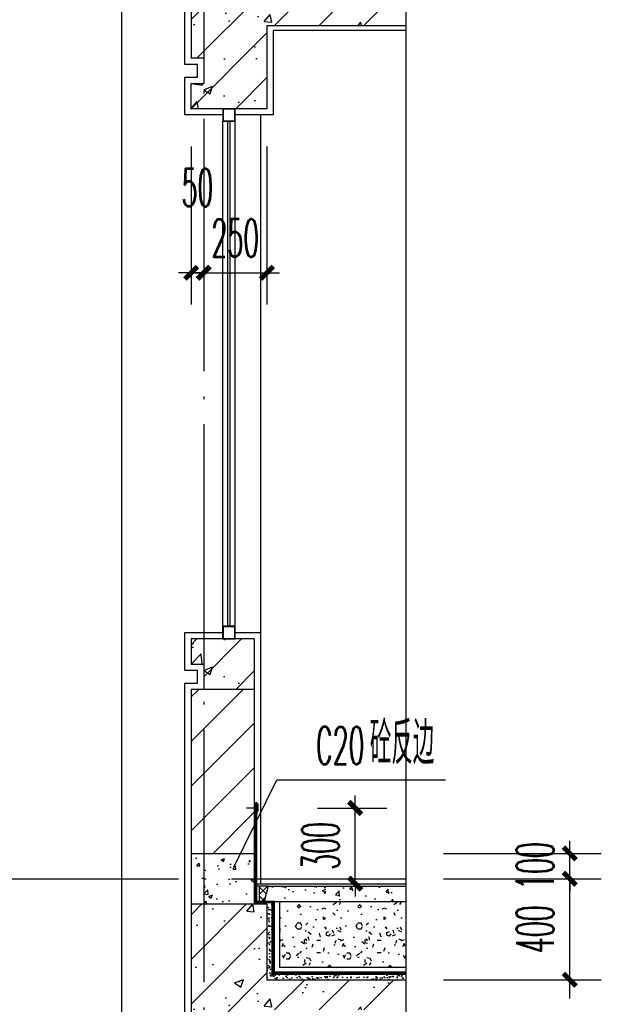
# Model space of a CAD drawing. Extents: x 1779708 to 7299578, y -1121471 to 88434.
# Tile 1002 of 1056: x 6999241 to 7001545, y -958271 to -954371. Entities that reach past the tile are written whole.
import ezdxf

# ---------------------------------------------------------------- set-up
doc = ezdxf.new("R2010")
doc.units = 0
doc.header["$LTSCALE"] = 1000
doc.header["$MEASUREMENT"] = 0
doc.linetypes.add('DASH', pattern=[0.35, 0.25, -0.1])
doc.linetypes.add('DOTE', pattern=[2.4200000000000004, 2, -0.2, 0.02, -0.2])
doc.layers.get('0').update_dxf_attribs({"linetype": 'CONTINUOUS'})
doc.layers.get('Defpoints').update_dxf_attribs({"linetype": 'CONTINUOUS'})
for name, color, linetype in [('AXIS', 3, 'CONTINUOUS'), ('DIM_LEAD', 3, 'CONTINUOUS'), ('DIM_SYMB', 3, 'CONTINUOUS'), ('DOTE', 1, 'DOTE'), ('PUB_TEXT', 7, 'CONTINUOUS'), ('WALL', 255, 'CONTINUOUS'), ('WINDOW', 2, 'CONTINUOUS'), ('填', 1, 'CONTINUOUS'), ('填充细线', 8, 'CONTINUOUS'), ('柱边线', 2, 'CONTINUOUS'), ('粉刷线', 213, 'CONTINUOUS'), ('粗', 9, 'CONTINUOUS')]:
    doc.layers.add(name, color=color, linetype=linetype)
doc.styles.add('_TCH_DIM', font='SIMPLEX.shx', dxfattribs={"width": 0.7, "bigfont": 'GBCBIG.shx'})
doc.styles.add('_TCH_DIM_T3', font='SIMPLEX.shx', dxfattribs={"width": 0.4941176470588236, "bigfont": 'GBCBIG.shx'})
doc.dimstyles.new('_TCH_ARCH&&50', dxfattribs={"dimtxt": 148.75, "dimasz": 50, "dimexe": 125, "dimexo": 150, "dimgap": 63.12500000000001, "dimtad": 1, "dimdec": 0, "dimzin": 0, "dimdsep": 46, "dimtxsty": '_TCH_DIM_T3', "dimblk": 'ARCHTICK', "dimcen": 0.09, "dimdle": 75, "dimclrt": 7, "dimazin": 2, "dimtfac": 1, "dimtdec": 0, "dimtix": 1, "dimtmove": 2, "dimatfit": 3, "dimfxl": 250, "dimtolj": 1, "dimtzin": 0, "dimarcsym": 0})

# ---------------------------------------------------------------- blocks, each defined once
blk = doc.blocks.new('A$C30160E8A')
at = {"layer": '填'}
h = blk.add_hatch(dxfattribs=at)
h.set_pattern_fill('ANSI32', color=256, scale=10, angle=180, style=0)
h.set_pattern_definition([(45.00000000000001, (-590191.0230948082, 116726.9485917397), (-2.651650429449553, 2.651650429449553), []), (45.00000000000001, (-590189.2553278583, 116726.9485917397), (-2.651650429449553, 2.651650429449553), [])])
h.paths.add_polyline_path([(-6.866874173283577e-05, 41.15852009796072), (-6.866874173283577e-05, 37.37737555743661), (43.99830856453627, 37.37737555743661), (43.99830856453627, 41.15852009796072)])
at = {"layer": 'WALL'}
blk.add_line((21.54626551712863, 37.20948727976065, -617.719101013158), (21.54626551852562, 34.20948727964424, -617.719101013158), dxfattribs=at)
at = {"layer": '粗'}
for p, q in [((43.99830856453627, 41.15852009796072, -617.719101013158), (-6.866874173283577e-05, 41.15852009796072, -617.719101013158)), ((-6.866874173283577e-05, 41.15852009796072, -617.719101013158), (-6.866874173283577e-05, 37.37737555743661, -617.719101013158)), ((37.64256875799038, 45.36287225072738, -617.719101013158), (7.318813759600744, 45.36287225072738, -617.719101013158)), ((21.54626551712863, 45.36287225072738, -617.719101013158), (21.54626551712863, 3.858946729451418e-05, -617.719101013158)), ((43.99830856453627, 37.37737555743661, -617.719101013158), (43.99830856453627, 41.15852009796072, -617.719101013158)), ((-6.866874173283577e-05, 37.37737555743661, -617.719101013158), (43.99830856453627, 37.37737555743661, -617.719101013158))]:
    blk.add_line(p, q, dxfattribs=at)
blk = doc.blocks.new('_ArchTick')
at = {"color": 0, "linetype": 'ByBlock', "const_width": 0.4}
blk.add_lwpolyline([(-0.5, -0.5), (0.5, 0.5)], dxfattribs=at)
blk = doc.blocks.new('*D6916')
at = {"layer": 'AXIS', "color": 0, "lineweight": -2, "transparency": 16777216}
for p, q in [((349.9999999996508, 629.9999999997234), (349.9999999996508, 679.9999999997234)), ((200, 629.9999999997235), (474.9999999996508, 629.9999999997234)), ((349.9999999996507, 329.9999999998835), (349.9999999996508, 629.9999999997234)), ((200, 329.9999999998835), (474.9999999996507, 329.9999999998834)), ((349.9999999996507, 329.9999999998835), (349.9999999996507, 279.9999999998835))]:
    blk.add_line(p, q, dxfattribs=at)
at = {"layer": 'Defpoints', "color": 0, "transparency": 16777216}
for p in [(50, 629.9999999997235), (349.9999999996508, 629.9999999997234), (50, 329.9999999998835)]:
    blk.add_point(p, dxfattribs=at)
at = {"layer": 'AXIS', "color": 0, "lineweight": -2, "transparency": 16777216, "xscale": 50, "yscale": 50, "zscale": 50}
for p, rotation in [((349.9999999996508, 629.9999999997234), 270), ((349.9999999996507, 329.9999999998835), 90)]:
    blk.add_blockref('_ArchTick', p, dxfattribs=dict(at, rotation=rotation))
at = {"layer": 'AXIS', "color": 7, "transparency": 16777216, "insert": (212.4999999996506, 479.9999999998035), "char_height": 148.75, "attachment_point": 5, "rotation": 90, "style": '_TCH_DIM_T3'}
blk.add_mtext('\\A1;300', dxfattribs=at)
blk = doc.blocks.new('*D1623')
at = {"layer": 'AXIS', "color": 0, "lineweight": -2, "transparency": 16777216}
for p, q in [((6999920.4665083, -954873.2475373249), (6999920.4665083, -955498.2475373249)), ((6999970.466508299, -954873.2475373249), (6999970.466508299, -955498.2475373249)), ((6999920.4665083, -955373.2475373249), (6999870.4665083, -955373.2475373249)), ((6999920.4665083, -955373.2475373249), (6999970.466508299, -955373.2475373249)), ((6999970.466508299, -955373.2475373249), (7000020.466508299, -955373.2475373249))]:
    blk.add_line(p, q, dxfattribs=at)
at = {"layer": 'Defpoints', "color": 0, "transparency": 16777216}
for p in [(6999920.4665083, -954723.2475373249), (6999970.466508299, -954723.2475373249), (6999970.466508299, -955373.2475373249)]:
    blk.add_point(p, dxfattribs=at)
at = {"layer": 'AXIS', "color": 0, "lineweight": -2, "transparency": 16777216, "xscale": 50, "yscale": 50, "zscale": 50}
blk.add_blockref('_ArchTick', (6999920.4665083, -955373.2475373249), dxfattribs=at)
at = {"layer": 'AXIS', "color": 0, "lineweight": -2, "transparency": 16777216, "xscale": 50, "yscale": 50, "zscale": 50, "rotation": 180}
blk.add_blockref('_ArchTick', (6999970.466508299, -955373.2475373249), dxfattribs=at)
at = {"layer": 'AXIS', "color": 7, "transparency": 16777216, "insert": (6999945.466508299, -955035.7475373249), "char_height": 148.75, "attachment_point": 5, "style": '_TCH_DIM_T3'}
blk.add_mtext('\\A1;50', dxfattribs=at)
blk = doc.blocks.new('*D1624')
at = {"layer": 'AXIS', "color": 0, "lineweight": -2, "transparency": 16777216}
for p, q in [((6999970.466508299, -954873.2475373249), (6999970.466508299, -955498.2475373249)), ((7000220.466508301, -954873.2475373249), (7000220.466508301, -955498.2475373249)), ((6999970.466508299, -955373.2475373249), (6999920.466508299, -955373.2475373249)), ((6999970.466508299, -955373.2475373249), (7000220.466508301, -955373.2475373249)), ((7000220.466508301, -955373.2475373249), (7000270.466508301, -955373.2475373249))]:
    blk.add_line(p, q, dxfattribs=at)
at = {"layer": 'Defpoints', "color": 0, "transparency": 16777216}
for p in [(6999970.466508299, -954723.2475373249), (7000220.466508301, -954723.2475373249), (7000220.466508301, -955373.2475373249)]:
    blk.add_point(p, dxfattribs=at)
at = {"layer": 'AXIS', "color": 0, "lineweight": -2, "transparency": 16777216, "xscale": 50, "yscale": 50, "zscale": 50}
blk.add_blockref('_ArchTick', (6999970.466508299, -955373.2475373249), dxfattribs=at)
at = {"layer": 'AXIS', "color": 0, "lineweight": -2, "transparency": 16777216, "xscale": 50, "yscale": 50, "zscale": 50, "rotation": 180}
blk.add_blockref('_ArchTick', (7000220.466508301, -955373.2475373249), dxfattribs=at)
at = {"layer": 'AXIS', "color": 7, "transparency": 16777216, "insert": (7000095.4665083, -955235.7475373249), "char_height": 148.75, "attachment_point": 5, "style": '_TCH_DIM_T3'}
blk.add_mtext('\\A1;250', dxfattribs=at)
blk = doc.blocks.new('*D1629')
at = {"layer": 'AXIS', "color": 0, "lineweight": -2, "transparency": 16777216}
for p, q in [((7001420.466508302, -958248.2475373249), (7001420.466508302, -957698.2475373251)), ((7000920.466508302, -957773.2475373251), (7001545.466508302, -957773.2475373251)), ((7000920.466508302, -958173.2475373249), (7001545.466508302, -958173.2475373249))]:
    blk.add_line(p, q, dxfattribs=at)
at = {"layer": 'Defpoints', "color": 0, "transparency": 16777216}
for p in [(7000770.466508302, -957773.2475373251), (7001420.466508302, -957773.2475373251), (7000770.466508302, -958173.2475373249)]:
    blk.add_point(p, dxfattribs=at)
at = {"layer": 'AXIS', "color": 0, "lineweight": -2, "transparency": 16777216, "xscale": 50, "yscale": 50, "zscale": 50}
for p, rotation in [((7001420.466508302, -957773.2475373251), 90), ((7001420.466508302, -958173.2475373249), 270)]:
    blk.add_blockref('_ArchTick', p, dxfattribs=dict(at, rotation=rotation))
at = {"layer": 'AXIS', "color": 7, "transparency": 16777216, "insert": (7001282.966508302, -957973.247537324), "char_height": 148.75, "attachment_point": 5, "rotation": 90, "style": '_TCH_DIM_T3'}
blk.add_mtext('\\A1;400', dxfattribs=at)
blk = doc.blocks.new('*D1630')
at = {"layer": 'AXIS', "color": 0, "lineweight": -2, "transparency": 16777216}
for p, q in [((7001420.466508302, -957673.2475373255), (7001420.466508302, -957623.2475373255)), ((7000920.466508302, -957673.2475373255), (7001545.466508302, -957673.2475373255)), ((7001420.466508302, -957773.2475373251), (7001420.466508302, -957673.2475373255)), ((7000920.466508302, -957773.2475373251), (7001545.466508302, -957773.2475373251)), ((7001420.466508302, -957773.2475373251), (7001420.466508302, -957823.2475373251))]:
    blk.add_line(p, q, dxfattribs=at)
at = {"layer": 'Defpoints', "color": 0, "transparency": 16777216}
for p in [(7000770.466508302, -957673.2475373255), (7001420.466508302, -957673.2475373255), (7000770.466508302, -957773.2475373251)]:
    blk.add_point(p, dxfattribs=at)
at = {"layer": 'AXIS', "color": 0, "lineweight": -2, "transparency": 16777216, "xscale": 50, "yscale": 50, "zscale": 50}
for p, rotation in [((7001420.466508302, -957673.2475373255), 270), ((7001420.466508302, -957773.2475373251), 90)]:
    blk.add_blockref('_ArchTick', p, dxfattribs=dict(at, rotation=rotation))
at = {"layer": 'AXIS', "color": 7, "transparency": 16777216, "insert": (7001282.966508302, -957723.2475373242), "char_height": 148.75, "attachment_point": 5, "rotation": 90, "style": '_TCH_DIM_T3'}
blk.add_mtext('\\A1;100', dxfattribs=at)
blk = doc.blocks.new('A$C01CB2C7C')
at = {"layer": '填充细线'}
h = blk.add_hatch(dxfattribs=at)
h.set_pattern_fill('ANSI37', color=114, scale=200, style=0)
h.set_pattern_definition([(135, (-1150826.486083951, 280782.4188382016), (17.67766952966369, 17.67766952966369), []), (45.00000000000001, (-1150826.486083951, 280782.4188382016), (17.67766952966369, -17.67766952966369), [])])
h.paths.add_polyline_path([(-30, 307.1123209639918), (-19.04245286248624, 294.7697884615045, 0.2530891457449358), (-21.30542704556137, 290.5854498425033, 1), (-11.30542704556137, 290.5854498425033, 0.5960556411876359), (-19.04245286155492, 294.7697884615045), (-30, 307.1123209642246), (-30, 320.0452752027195), (5.011318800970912, 320.0452752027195), (-9.988681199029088, 260.0452752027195), (-30, 260.0452752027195)])
h = blk.add_hatch(dxfattribs=at)
h.set_pattern_fill('混凝土', color=114, scale=20, style=0)
h.set_pattern_definition([(49.99999999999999, (-10, 259.9999999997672), (143.4520365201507, -12.55042699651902), [15, -165]), (355, (-10, 259.9999999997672), (-27.7502667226, 150.4384267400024), [12, -132]), (100.4514, (1.954335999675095, 258.9541319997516), (115.7018763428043, 137.8879084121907), [12.748038, -140.2284224]), (46.18420000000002, (-10, 299.9999999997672), (213.4482097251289, -33.10380286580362), [22.49999999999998, -247.4999999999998]), (96.6356, (7.787348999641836, 297.2413385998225), (186.9325411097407, 194.8235741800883), [19.1220576, -210.3426]), (351.1842, (-10, 299.9999999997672), (186.9323890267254, 194.8237201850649), [18, -198]), (21, (10, 289.9999999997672), (119.3814104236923, -80.52377813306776), [15, -165]), (326.0000000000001, (10, 289.9999999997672), (48.66306638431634, 145.0300090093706), [12, -132]), (71.4514, (19.94844659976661, 283.2896787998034), (168.044525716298, 64.50609934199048), [12.748038, -140.2284224]), (37.50000000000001, (-10, 259.9999999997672), (2.431971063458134, 66.5787707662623), [0, -130.4, 0, -134, 0, -132.5]), (7.499999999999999, (-10, 259.9999999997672), (52.61390748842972, 78.88234237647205), [0, -76.39999999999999, 0, -127.4, 0, -50.5]), (327.5, (-54.59999999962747, 259.9999999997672), (106.7644872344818, -4.510974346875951), [0, -50, 0, -156, 0, -207]), (317.5, (-74.59999999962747, 259.9999999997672), (116.6372338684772, 20.02099646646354), [0, -65, 0, -103.6, 0, -147])])
h.paths.add_polyline_path([(500.000000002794, 319.9999999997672), (5, 319.9999999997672), (-10, 259.9999999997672), (500.000000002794, 259.9999999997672)])
h = blk.add_hatch(dxfattribs=at)
h.set_pattern_fill('AR-SAND', color=114, scale=10, style=0)
h.set_pattern_definition([(37.50000000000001, (-39.84018222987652, -50.00000000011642), (-0.8000156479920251, 24.47066186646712), [0, -19.304, 0, -21.59, 0, -20.6375]), (7.499999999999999, (-39.84018222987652, -50.00000000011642), (22.47616415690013, 35.84125502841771), [0, -10.414, 0, -17.399, 0, -6.6675]), (327.5, (-55.46118223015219, -50.00000000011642), (39.5496185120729, 0.071859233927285), [0, -6.35, 0, -22.86, 0, -29.845]), (317.5, (-55.46118223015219, -50.00000000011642), (38.17782262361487, 11.14646616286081), [0, -3.175, 0, -14.986, 0, -17.145])])
h.paths.add_polyline_path([(20, 259.9999999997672), (-10, 259.9999999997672), (-39.84018222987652, 260.0452752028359), (-39.84018222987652, 249.9999999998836), (0, 249.9999999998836), (0, -50), (550.000000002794, -50.00000000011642), (550.000000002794, -30), (20, -30)])
h = blk.add_hatch(dxfattribs=at)
h.set_pattern_fill('加气混凝土', color=114, scale=20, style=0)
h.set_pattern_definition([(0, (120.7999999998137, -23.20000000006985), (120, 240), [0, -240]), (0, (-19.59999999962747, -55.60000000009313), (120, 240), [0, -240]), (0, (58.40000000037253, -58.00000000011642), (120, 240), [0, -240]), (0, (143.5999999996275, 12.79999999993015), (120, 240), [0, -240]), (0, (44, -70.00000000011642), (120, 240), [0, -240]), (0, (167.5999999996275, 163.9999999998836), (120, 240), [0, -240]), (0, (94.40000000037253, 144.7999999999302), (120, 240), [0, -240]), (0, (132.7999999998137, 114.7999999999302), (120, 240), [0, -240]), (0, (-62.79999999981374, 109.9999999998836), (120, 240), [0, -240]), (0, (54.79999999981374, 99.19999999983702), (120, 240), [0, -240]), (0, (9.200000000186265, 37.99999999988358), (120, 240), [0, -240]), (0, (11.59999999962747, -52.00000000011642), (120, 240), [0, -240]), (0, (101.5999999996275, -61.60000000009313), (120, 240), [0, -240]), (0, (167.5999999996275, 43.99999999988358), (120, 240), [0, -240]), (0, (-56.79999999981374, 6.799999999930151), (120, 240), [0, -240]), (0, (-36.40000000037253, 47.5999999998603), (120, 240), [0, -240]), (0, (57.20000000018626, 30.79999999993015), (120, 240), [0, -240]), (0, (23.59999999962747, -4.000000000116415), (120, 240), [0, -240]), (0, (4.400000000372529, 75.19999999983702), (120, 240), [0, -240]), (0, (34.40000000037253, 165.199999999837), (120, 240), [0, -240]), (0, (-47.20000000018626, -43.60000000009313), (120, 240), [0, -240]), (0, (84.79999999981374, 115.9999999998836), (120, 240), [0, -240]), (0, (-26.79999999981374, 119.5999999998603), (120, 240), [0, -240]), (0, (-46, 150.7999999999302), (120, 240), [0, -240]), (130.601294, (152.8571432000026, 88.8571423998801), (-599.9999933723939, 720.0000031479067), [10.5366216, -4414.844400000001]), (18.4349488, (135.7142864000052, 93.42857119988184), (599.9999977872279, 239.9999982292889), [10.842096, -1507.05116]), (90, (135.7142864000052, 83.14285759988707), (120, 240), [10.2857136, -469.71426]), (161.565051, (146, 79.71428479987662), (-600.0000030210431, 239.9999821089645), [10.842096, -1507.05116]), (53.1301023, (146, 79.71428479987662), (120.000000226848, 239.9999998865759), [11.428572, -1188.5714]), (135, (155.1428576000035, -42.57140800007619), (-120.0000145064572, 239.9999837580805), [9.697464, -669.12504]), (45, (141.4285711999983, -42.57140800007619), (119.9999992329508, 239.999999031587), [9.697464, -669.12504]), (135, (148.2857144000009, -49.42856800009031), (-120.0000145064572, 239.9999837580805), [9.697464, -669.12504]), (45, (148.2857144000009, -49.42856800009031), (119.9999992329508, 239.999999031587), [9.697464, -669.12504]), (116.565051, (39.71429600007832, 118.5714295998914), (-2.087719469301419e-05, 479.9999869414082), [12.77753039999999, -255.5505999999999]), (180, (34.00001600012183, 129.9999991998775), (-120, 240), [13.7142864, -226.2857]), (63.43494880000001, (14.57144000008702, 118.5714295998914), (1.086458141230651e-06, 479.9999976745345), [12.7775304, -255.5506]), (116.565051, (20.28572000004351, 107.1428575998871), (-2.087719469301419e-05, 479.9999869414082), [12.77753039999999, -255.5505999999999]), (0, (20.28572000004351, 107.1428575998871), (120, 240), [13.7142864, -226.2857]), (63.43494880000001, (34.00001600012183, 107.1428575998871), (1.086458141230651e-06, 479.9999976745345), [12.7775304, -255.5506]), (107.102728, (129.9999991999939, 37.42858399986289), (-359.9999862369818, 1200.000001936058), [15.5445384, -6513.161]), (143.972626, (125.4285703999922, 52.28571439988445), (-2279.999971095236, 1679.999998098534), [15.5445384, -3248.808]), (180, (112.8571423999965, 61.42857199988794), (-120, 240), [14.8571424, -225.14284]), (36.02737329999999, (85.42857200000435, 52.28571439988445), (2279.999983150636, 1679.999981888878), [15.54453839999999, -3248.807999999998]), (71.5650511, (80.85714320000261, 38.57143999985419), (360.0000018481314, 1199.999997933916), [14.4561264, -1503.43712]), (107.102728, (85.42857200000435, 23.71428799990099), (-359.9999862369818, 1200.000001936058), [15.5445384, -6513.161]), (143.972626, (98, 14.57143999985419), (-2279.999971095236, 1679.999998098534), [15.5445384, -3248.808]), (0, (98, 14.57143999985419), (120, 240), [14.8571424, -225.14284]), (36.02737329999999, (112.8571423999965, 14.57143999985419), (2279.999983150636, 1679.999981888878), [15.54453839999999, -3248.807999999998]), (71.5650511, (125.4285703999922, 23.71428799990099), (360.0000018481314, 1199.999997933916), [14.4561264, -1503.43712]), (150.255118, (132.2857135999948, 149.4285703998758), (-360.0000008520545, 239.9999970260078), [9.214008, -1925.72784]), (90, (124.2857144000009, 144.8571439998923), (120, 240), [9.1428576, -470.8571]), (29.7448813, (124.2857144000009, 144.8571439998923), (360.0000002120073, 239.9999988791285), [9.214008, -1925.72784]), (116.565051, (76.28571440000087, -20.85714400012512), (-2.087719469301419e-05, 479.9999869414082), [12.77753039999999, -255.5505999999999]), (168.690067, (70.57142960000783, -9.428560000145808), (-1080.00000080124, 239.9999939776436), [11.6549016, -2435.8742]), (41.18592510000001, (50, -15.1428400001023), (2999.999981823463, 2639.999976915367), [12.1487376, -5090.3208]), (90, (50, -26.57142400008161), (120, 240), [11.428572, -468.5714]), (138.814074, (59.14285760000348, -34.57141600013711), (-2999.999946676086, 2640.00001681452), [12.1487376, -5090.3208]), (16.6992442, (59.14285760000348, -34.57141600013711), (3959.999970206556, 1199.999987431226), [11.93178, -4999.415]), (60.9453959, (70.57142960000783, -31.14284800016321), (119.9999996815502, 239.9999978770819), [11.7664344, -4930.1358]), (109.983106, (-24.2857119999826, 79.71428479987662), (-600.0000022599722, 1679.999995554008), [13.37680079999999, -5604.878999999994]), (155.556045, (-28.85713599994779, 92.28571519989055), (-1560.000005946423, 719.9999850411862), [13.8091944, -5786.052599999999]), (24.4439547, (-53.99999199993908, 92.28571519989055), (1560.000000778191, 719.9999965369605), [13.8091944, -5786.052599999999]), (70.01689340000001, (-58.57141599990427, 79.71428479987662), (600.0000018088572, 1679.99999583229), [13.3768008, -5604.879]), (109.983106, (-53.99999199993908, 67.14285679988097), (-600.0000022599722, 1679.999995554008), [13.37680079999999, -5604.878999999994]), (160.016893, (-41.42855199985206, 62.57142799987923), (-600.0000003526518, 239.9999890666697), [13.3768008, -2795.751]), (19.9831065, (-41.42855199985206, 62.57142799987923), (599.9999967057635, 239.9999996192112), [13.3768008, -2795.751]), (70.01689340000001, (-28.85713599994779, 67.14285679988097), (600.0000018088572, 1679.99999583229), [13.3768008, -5604.879]), (122.005383, (64.85714239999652, 57.99999919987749), (-120.000016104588, 239.9999877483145), [10.7816928, -2253.3736]), (18.4349488, (48.8571440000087, 63.71428639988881), (599.9999977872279, 239.9999982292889), [10.842096, -1507.05116]), (90, (48.8571440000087, 53.42857039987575), (120, 240), [10.2857136, -469.71426]), (161.565051, (59.14285760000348, 49.99999999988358), (-600.0000030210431, 239.9999821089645), [10.842096, -1507.05116]), (54.46232220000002, (59.14285760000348, 49.99999999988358), (839.9999987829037, 1199.999998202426), [9.831228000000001, -4119.2846]), (116.565051, (-4.857135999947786, -0.2857120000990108), (-2.087719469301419e-05, 479.9999869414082), [12.77753039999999, -255.5505999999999]), (180, (-10.57141599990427, 11.1428719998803), (-120, 240), [12.571428, -227.42856]), (59.0362434, (-29.99999199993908, -0.2857120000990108), (120.0000003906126, 239.999998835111), [13.32789119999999, -2785.528799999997]), (120.963756, (-23.1428559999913, -11.7142720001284), (-120.0000163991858, 239.9999889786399), [13.3278912, -2785.5288]), (0, (-23.1428559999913, -11.7142720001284), (120, 240), [12.571428, -227.42856]), (63.43494880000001, (-10.57141599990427, -11.7142720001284), (1.086458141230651e-06, 479.9999976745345), [12.7775304, -255.5506])])
h.paths.add_polyline_path([(550.000000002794, 259.9999999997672), (50, 259.9999999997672), (50, 2.328306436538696e-10), (550.000000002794, -1.164153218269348e-10)])
at = {"layer": 'WALL'}
for p, q in [((5, 319.9999999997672), (-10, 259.9999999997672)), ((5, 319.9999999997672), (550.000000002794, 319.9999999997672)), ((-10, 259.9999999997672), (550.000000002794, 259.9999999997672)), ((20, 260.0452752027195), (20, -30)), ((50, 259.9999999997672), (50, 2.328306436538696e-10)), ((50, 2.328306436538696e-10), (550.000000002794, -1.164153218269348e-10)), ((550.000000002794, -30), (19.8401822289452, -30))]:
    blk.add_line(p, q, dxfattribs=at)
at = {"layer": '填充细线', "color": 114}
for p, q in [((5, 320.0452752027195), (-39.84018222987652, 320.0452752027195)), ((-30.00000001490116, 320.0452752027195), (-30.00000001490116, 260.0452752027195)), ((-9.988681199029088, 260.0452752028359), (-39.84018222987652, 260.0452752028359))]:
    blk.add_line(p, q, dxfattribs=at)
at = {"layer": '粉刷线'}
blk.add_line((-50, 329.9999999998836), (550.000000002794, 329.9999999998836), dxfattribs=at)
at = {"layer": '粉刷线', "linetype": 'DASH', "const_width": 10}
blk.add_lwpolyline([(550.000000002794, -24.99999999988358), (24.99999999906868, -25.00000000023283), (24.99999999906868, 257.9289321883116), (-44.84018222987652, 257.9289321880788), (-44.84018222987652, 630)], dxfattribs=at)
at = {"layer": '粉刷线'}
blk.add_lwpolyline([(550.000000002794, -20), (29.99999999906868, -20), (30, 259.9999999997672), (-39.84018222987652, 259.9999999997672), (-39.84018222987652, 630)], dxfattribs=at)
at = {"layer": '柱边线', "xscale": -1, "rotation": 270}
blk.add_blockref('A$C30160E8A', (-80.99870232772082, 608.4537344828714, 617.7191010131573), dxfattribs=at)
at = {"layer": 'AXIS'}
dim = blk.add_aligned_dim(p1=(50, 329.9999999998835), p2=(50, 629.9999999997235), distance=-299.9999999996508, dimstyle='_TCH_ARCH&&50', dxfattribs=at)
dim.commit()
dim.dimension.update_dxf_attribs({"geometry": '*D6916', "text_midpoint": (212.4999999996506, 479.9999999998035)})

msp = doc.modelspace()

# ---------------------------------------------------------------- hatches: boundary and pattern name
at = {"layer": '填充细线'}
h = msp.add_hatch(dxfattribs=at)
h.set_pattern_fill('钢筋混凝土', color=114, scale=50)
h.set_pattern_definition([(45, (6999920.466508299, -954723.2475373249), (-88.38834764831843, 88.38834764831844), []), (49.99999999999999, (6999920.466508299, -954723.2475373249), (358.6300913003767, -31.37606749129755), [37.5, -412.5]), (355, (6999920.466508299, -954723.2475373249), (-69.3756668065, 376.0960668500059), [30, -330]), (100.4514, (6999950.352348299, -954725.862207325), (289.2546908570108, 344.7197710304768), [31.87009499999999, -350.5710559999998]), (46.18420000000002, (6999920.466508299, -954623.2475373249), (533.6205243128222, -82.75950716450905), [56.24999999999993, -618.7499999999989]), (96.6356, (6999964.934880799, -954630.1441908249), (467.3313527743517, 487.0589354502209), [47.80514399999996, -525.8564999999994]), (351.1842, (6999920.466508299, -954623.2475373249), (467.3309725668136, 487.0593004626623), [45, -495]), (21, (6999970.466508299, -954648.2475373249), (298.4535260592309, -201.3094453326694), [37.5, -412.5]), (326.0000000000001, (6999970.466508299, -954648.2475373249), (121.6576659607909, 362.5750225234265), [30, -330]), (71.4514, (6999995.337624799, -954665.0233403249), (420.111314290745, 161.2652483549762), [31.870095, -350.571056]), (37.50000000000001, (6999920.466508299, -954723.2475373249), (6.079927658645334, 166.4469269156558), [0, -326, 0, -335, 0, -331.25]), (7.499999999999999, (6999920.466508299, -954723.2475373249), (131.5347687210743, 197.2058559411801), [0, -191, 0, -318.5, 0, -126.25]), (327.5, (6999808.966508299, -954723.2475373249), (266.9112180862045, -11.27743586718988), [0, -125, 0, -390, 0, -517.5]), (317.5, (6999758.966508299, -954723.2475373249), (291.5930846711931, 50.05249116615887), [0, -162.5, 0, -259, 0, -367.5])])
h.paths.add_polyline_path([(7000220.466508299, -953973.2475373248), (6999920.4665083, -953973.2475373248), (6999920.4665083, -954523.2475373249), (6999970.466508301, -954523.2475373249), (6999970.466508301, -954623.2475373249), (6999920.466508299, -954623.2475373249), (6999920.466508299, -954723.2475373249), (7000220.4665083, -954723.2475373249), (7000220.466508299, -954393.2475373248), (7000770.466508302, -954393.2475373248), (7000770.466508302, -954273.2475373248), (7000220.466508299, -954273.2475373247)])
h = msp.add_hatch(dxfattribs=at)
h.set_pattern_fill('钢筋混凝土', color=114, scale=50)
h.set_pattern_definition([(45, (6999920.466508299, -957023.247537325), (-88.38834764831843, 88.38834764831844), []), (49.99999999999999, (6999920.466508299, -957023.247537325), (358.6300913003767, -31.37606749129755), [37.5, -412.5]), (355, (6999920.466508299, -957023.247537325), (-69.3756668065, 376.0960668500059), [30, -330]), (100.4514, (6999950.352348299, -957025.8622073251), (289.2546908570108, 344.7197710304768), [31.87009499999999, -350.5710559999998]), (46.18420000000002, (6999920.466508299, -956923.247537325), (533.6205243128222, -82.75950716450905), [56.2499999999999, -618.7499999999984]), (96.6356, (6999964.934880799, -956930.144190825), (467.3313527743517, 487.0589354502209), [47.80514399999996, -525.8564999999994]), (351.1842, (6999920.466508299, -956923.247537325), (467.3309725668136, 487.0593004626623), [45, -495]), (21, (6999970.466508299, -956948.247537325), (298.4535260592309, -201.3094453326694), [37.5, -412.5]), (326.0000000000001, (6999970.466508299, -956948.247537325), (121.6576659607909, 362.5750225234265), [30, -330]), (71.4514, (6999995.337624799, -956965.023340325), (420.111314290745, 161.2652483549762), [31.870095, -350.571056]), (37.50000000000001, (6999920.466508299, -957023.247537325), (6.079927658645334, 166.4469269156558), [0, -326, 0, -335, 0, -331.25]), (7.499999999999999, (6999920.466508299, -957023.247537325), (131.5347687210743, 197.2058559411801), [0, -191, 0, -318.5, 0, -126.25]), (327.5, (6999808.966508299, -957023.247537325), (266.9112180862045, -11.27743586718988), [0, -125, 0, -390, 0, -517.5]), (317.5, (6999758.966508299, -957023.247537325), (291.5930846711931, 50.05249116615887), [0, -162.5, 0, -259, 0, -367.5])])
h.paths.add_polyline_path([(7000170.466508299, -956823.2475373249), (6999920.466508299, -956823.2475373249), (6999920.466508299, -956923.2475373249), (6999970.4665083, -956923.2475373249), (6999970.4665083, -957023.2475373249), (7000170.466508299, -957023.247537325)])
h = msp.add_hatch(dxfattribs=at)
h.set_pattern_fill('普通砖', color=114, scale=50)
h.set_pattern_definition([(45, (6999970.466508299, -957533.4918623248), (-88.38838300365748, 88.3883830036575), [])])
h.paths.add_polyline_path([(7000170.466508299, -957023.2475373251), (6999920.4665083, -957023.2475373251), (6999920.4665083, -957673.2475373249), (7000170.466508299, -957673.2475373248)])
h = msp.add_hatch(dxfattribs=at)
h.set_pattern_fill('混凝土', color=114, scale=20)
h.set_pattern_definition([(49.99999999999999, (6999970.466508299, -957873.2475373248), (143.4520365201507, -12.55042699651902), [15, -165]), (355, (6999970.466508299, -957873.2475373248), (-27.7502667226, 150.4384267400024), [12, -132]), (100.4514, (6999982.420844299, -957874.2934053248), (115.7018763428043, 137.8879084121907), [12.74803799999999, -140.2284223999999]), (46.18420000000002, (6999970.466508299, -957833.2475373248), (213.4482097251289, -33.10380286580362), [22.49999999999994, -247.4999999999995]), (96.6356, (6999988.253857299, -957836.0061987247), (186.9325411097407, 194.8235741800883), [19.12205759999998, -210.3425999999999]), (351.1842, (6999970.466508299, -957833.2475373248), (186.9323890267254, 194.8237201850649), [18, -198]), (21, (6999990.466508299, -957843.2475373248), (119.3814104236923, -80.52377813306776), [15, -165]), (326.0000000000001, (6999990.466508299, -957843.2475373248), (48.66306638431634, 145.0300090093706), [12, -132]), (71.4514, (7000000.414954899, -957849.9578585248), (168.044525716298, 64.50609934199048), [12.748038, -140.2284224]), (37.50000000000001, (6999970.466508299, -957873.2475373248), (2.431971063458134, 66.5787707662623), [0, -130.4, 0, -134, 0, -132.5]), (7.499999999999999, (6999970.466508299, -957873.2475373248), (52.61390748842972, 78.88234237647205), [0, -76.39999999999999, 0, -127.4, 0, -50.5]), (327.5, (6999925.866508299, -957873.2475373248), (106.7644872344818, -4.510974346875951), [0, -50, 0, -156, 0, -207]), (317.5, (6999905.866508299, -957873.2475373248), (116.6372338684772, 20.02099646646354), [0, -65, 0, -103.6, 0, -147])])
h.paths.add_polyline_path([(7000170.466508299, -957673.2475373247), (6999920.4665083, -957673.2475373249), (6999920.4665083, -957873.2475373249), (7000170.466508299, -957873.2475373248)])
h = msp.add_hatch(dxfattribs=at)
h.set_pattern_fill('钢筋混凝土', color=114, scale=50)
h.set_pattern_definition([(45, (6999920.466508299, -958623.2475373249), (-88.38834764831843, 88.38834764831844), []), (49.99999999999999, (6999920.466508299, -958623.2475373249), (358.6300913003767, -31.37606749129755), [37.5, -412.5]), (355, (6999920.466508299, -958623.2475373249), (-69.3756668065, 376.0960668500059), [30, -330]), (100.4514, (6999950.352348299, -958625.862207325), (289.2546908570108, 344.7197710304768), [31.87009499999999, -350.5710559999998]), (46.18420000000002, (6999920.466508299, -958523.2475373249), (533.6205243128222, -82.75950716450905), [56.24999999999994, -618.749999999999]), (96.6356, (6999964.934880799, -958530.1441908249), (467.3313527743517, 487.0589354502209), [47.80514399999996, -525.8564999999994]), (351.1842, (6999920.466508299, -958523.2475373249), (467.3309725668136, 487.0593004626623), [45, -495]), (21, (6999970.466508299, -958548.2475373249), (298.4535260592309, -201.3094453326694), [37.5, -412.5]), (326.0000000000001, (6999970.466508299, -958548.2475373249), (121.6576659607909, 362.5750225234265), [30, -330]), (71.4514, (6999995.337624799, -958565.0233403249), (420.111314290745, 161.2652483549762), [31.870095, -350.571056]), (37.50000000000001, (6999920.466508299, -958623.2475373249), (6.079927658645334, 166.4469269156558), [0, -326, 0, -335, 0, -331.25]), (7.499999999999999, (6999920.466508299, -958623.2475373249), (131.5347687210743, 197.2058559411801), [0, -191, 0, -318.5, 0, -126.25]), (327.5, (6999808.966508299, -958623.2475373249), (266.9112180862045, -11.27743586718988), [0, -125, 0, -390, 0, -517.5]), (317.5, (6999758.966508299, -958623.2475373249), (291.5930846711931, 50.05249116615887), [0, -162.5, 0, -259, 0, -367.5])])
h.paths.add_polyline_path([(7000220.466508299, -957873.2475373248), (6999920.4665083, -957873.2475373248), (6999920.4665083, -958423.2475373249), (6999970.466508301, -958423.2475373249), (6999970.466508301, -958523.2475373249), (6999920.466508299, -958523.2475373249), (6999920.466508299, -958623.2475373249), (7000220.4665083, -958623.2475373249), (7000220.466508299, -958293.2475373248), (7000770.466508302, -958293.2475373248), (7000770.466508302, -958173.2475373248), (7000220.466508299, -958173.2475373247)])

# ---------------------------------------------------------------- linework, layer by layer
at = {"layer": 'DIM_LEAD'}
for p, q in [((7000089.495960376, -957727.2426939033), (7000259.58612492, -957381.8265519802)), ((7000089.495960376, -957727.2426939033), (7000259.58612492, -957381.8265519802)), ((7000089.495960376, -957727.2426939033), (7000259.58612492, -957381.8265519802)), ((7000089.495960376, -957727.2426939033), (7000259.58612492, -957381.8265519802)), ((7000259.58612492, -957381.8265519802), (7000928.670017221, -957381.8265519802)), ((7000259.58612492, -957381.8265519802), (7000928.670017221, -957381.8265519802))]:
    msp.add_line(p, q, dxfattribs=at)
at = {"layer": 'DIM_SYMB'}
msp.add_lwpolyline([(7000770.466508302, -948123.2475373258), (7000770.466508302, -961541.9975373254), (7000875.466508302, -961580.2144119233), (7000665.466508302, -961617.2430778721), (7000770.466508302, -961654.4975373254), (7000770.466508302, -975073.247537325)], dxfattribs=at)
at = {"layer": 'DOTE', "linetype": 'DOTE', "ltscale": 0.5}
for p, q in [((6999970.466508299, -949923.2475373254), (6999970.466508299, -974923.247537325)), ((6998870.466508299, -957773.2475373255), (7000770.466508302, -957773.2475373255))]:
    msp.add_line(p, q, dxfattribs=at)
at = {"layer": 'WALL'}
for p, q in [((6999920.4665083, -953123.2475373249), (6999920.4665083, -954523.2475373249)), ((7000220.466508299, -954393.2475373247), (7000220.4665083, -954723.247537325)), ((7000220.466508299, -954393.2475373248), (7000770.466508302, -954393.2475373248)), ((6999970.466508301, -954523.2475373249), (6999920.4665083, -954523.2475373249)), ((6999970.466508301, -954523.2475373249), (6999970.466508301, -954623.2475373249)), ((6999920.466508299, -954723.2475373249), (6999920.466508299, -954623.2475373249)), ((6999920.466508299, -954623.2475373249), (6999970.466508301, -954623.2475373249)), ((7000220.4665083, -954723.2475373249), (6999920.466508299, -954723.2475373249)), ((7000170.4665083, -956823.2475373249), (6999920.466508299, -956823.2475373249)), ((6999920.466508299, -956823.2475373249), (6999920.466508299, -956923.2475373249)), ((7000170.466508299, -956823.247537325), (7000170.466508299, -957873.2475373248)), ((6999920.466508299, -956923.2475373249), (6999970.4665083, -956923.2475373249)), ((6999970.4665083, -956923.2475373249), (6999970.4665083, -957023.2475373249)), ((7000170.4665083, -957023.247537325), (6999920.4665083, -957023.2475373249)), ((6999920.4665083, -957023.2475373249), (6999920.4665083, -958423.2475373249)), ((6999920.4665083, -957673.2475373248), (7000170.4665083, -957673.2475373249)), ((6999920.4665083, -957873.2475373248), (7000220.466508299, -957873.2475373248)), ((7000220.466508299, -957873.2475373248), (7000220.466508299, -958173.2475373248)), ((7000220.466508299, -958173.2475373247), (7000770.466508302, -958173.2475373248))]:
    msp.add_line(p, q, dxfattribs=at)
at = {"layer": 'WINDOW'}
for p, q in [((7000045.466508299, -956823.2475373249), (7000045.466508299, -954773.2475373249)), ((7000095.466508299, -956823.2475373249), (7000095.4665083, -954773.2475373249))]:
    msp.add_line(p, q, dxfattribs=at)
at = {"layer": 'WINDOW', "color": 4}
for p, q in [((7000065.465841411, -956773.2475373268), (7000065.469650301, -954773.2475373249)), ((7000075.465841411, -956773.2475373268), (7000075.469650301, -954773.2475373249))]:
    msp.add_line(p, q, dxfattribs=at)
at = {"layer": 'WINDOW'}
for points in [[(7000095.466508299, -954773.2475373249), (7000095.466508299, -954723.2475373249), (7000045.466508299, -954723.2475373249), (7000045.466508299, -954773.2475373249)], [(7000093.466508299, -954771.2475373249), (7000093.466508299, -954725.2475373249), (7000047.466508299, -954725.2475373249), (7000047.466508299, -954771.2475373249)], [(7000095.466508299, -956823.2475373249), (7000095.466508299, -956773.2475373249), (7000045.466508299, -956773.2475373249), (7000045.466508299, -956823.2475373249)], [(7000093.466508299, -956821.2475373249), (7000093.466508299, -956775.2475373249), (7000047.466508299, -956775.2475373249), (7000047.466508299, -956821.2475373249)]]:
    msp.add_lwpolyline(points, close=True, dxfattribs=at)
at = {"layer": '粉刷线'}
for p, q in [((6999645.466508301, -972543.2475373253), (6999645.4665083, -950848.2475373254)), ((7000195.466508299, -954748.2475373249), (7000195.466508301, -956798.2475373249))]:
    msp.add_line(p, q, dxfattribs=at)
for points in [[(7000045.466508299, -954748.2475373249), (6999895.466508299, -954748.2475373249), (6999895.466508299, -954598.2475373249), (6999945.466508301, -954598.2475373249), (6999945.466508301, -954548.2475373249), (6999895.4665083, -954548.2475373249), (6999895.4665083, -953098.2475373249), (6999945.4665083, -953098.2475373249), (6999945.4665083, -953048.2475373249), (6999895.466508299, -953048.2475373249), (6999895.466508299, -952898.2475373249), (7000045.466508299, -952898.2475373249)], [(7000770.466508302, -954413.2475373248), (7000245.466508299, -954413.2475373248), (7000245.4665083, -954748.2475373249), (7000095.466508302, -954748.2475373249)], [(7000045.466508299, -958648.2475373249), (6999895.466508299, -958648.2475373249), (6999895.466508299, -958498.2475373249), (6999945.466508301, -958498.2475373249), (6999945.466508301, -958448.2475373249), (6999895.4665083, -958448.2475373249), (6999895.4665083, -956998.2475373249), (6999945.4665083, -956998.2475373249), (6999945.4665083, -956948.2475373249), (6999895.466508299, -956948.2475373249), (6999895.466508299, -956798.2475373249), (7000045.466508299, -956798.2475373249)], [(7000095.466508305, -956798.2475373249), (7000195.466508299, -956798.2475373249), (7000195.466508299, -957793.2475373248)]]:
    msp.add_lwpolyline(points, dxfattribs=at)

# ---------------------------------------------------------------- block references
msp.add_blockref('A$C01CB2C7C', (7000220.466508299, -958123.2475373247))

# ---------------------------------------------------------------- texts
at = {"layer": 'PUB_TEXT', "color": 7, "style": '_TCH_DIM'}
for s, height, width, p in [('砼反边', 168.7943262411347, 0.7, (7000628.563634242, -957320.0180413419)), ('砼反边', 168.7943262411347, 0.7, (7000628.563634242, -957320.0180413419)), ('C20', 148.75, 0.4941176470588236, (7000415.063634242, -957320.0180413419)), ('C20', 148.75, 0.4941176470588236, (7000415.063634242, -957320.0180413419))]:
    msp.add_text(s, height=height, dxfattribs=dict(at, width=width)).set_placement(p)

# ---------------------------------------------------------------- dimensions: what is measured, and where the dimension line sits
at = {"layer": 'AXIS'}
dim = msp.add_linear_dim(base=(6999970.466508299, -955373.2475373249), p1=(6999920.4665083, -954723.2475373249), p2=(6999970.466508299, -954723.2475373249), angle=0, dimstyle='_TCH_ARCH&&50', dxfattribs=at)
dim.commit()
dim.dimension.update_dxf_attribs({"geometry": '*D1623', "text_midpoint": (6999945.466508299, -955035.7475373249), "dimtype": 161})
for p1, p2, picture, middle in [((6999970.466508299, -954723.2475373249), (7000220.466508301, -954723.2475373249), '*D1624', (7000095.4665083, -955235.7475373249)), ((7000770.466508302, -957773.2475373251), (7000770.466508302, -957673.2475373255), '*D1630', (7001282.966508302, -957723.2475373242)), ((7000770.466508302, -958173.2475373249), (7000770.466508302, -957773.2475373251), '*D1629', (7001282.966508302, -957973.247537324))]:
    dim = msp.add_aligned_dim(p1=p1, p2=p2, distance=-650, dimstyle='_TCH_ARCH&&50', dxfattribs=at)
    dim.commit()
    dim.dimension.update_dxf_attribs({"geometry": picture, "text_midpoint": middle})

doc.saveas('drawing.dxf')
